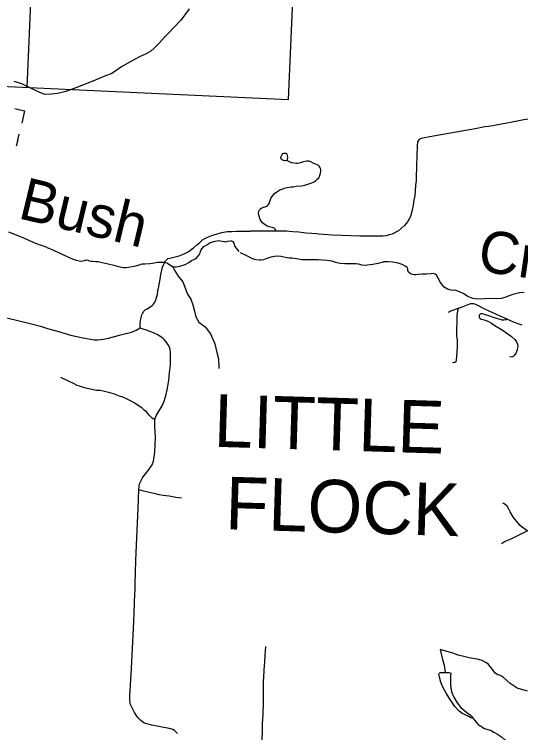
# Model space of a CAD drawing. Extents: x 653372 to 905732, y 627442 to 787275.
# Drawn here: x 679273 to 684356, y 753633 to 760841 of the extents above; entities that cross this region are included whole.
import ezdxf

# ---------------------------------------------------------------- set-up
doc = ezdxf.new("R2010")
doc.units = 0
for name, color, linetype in [('33', 7, 'Continuous'), ('34', 7, 'Continuous'), ('35', 7, 'Continuous'), ('5', 7, 'Continuous'), ('57', 7, 'Continuous'), ('6', 7, 'Continuous')]:
    doc.layers.add(name, color=color, linetype=linetype)

msp = doc.modelspace()

# ---------------------------------------------------------------- linework, layer by layer
at = {"layer": '33'}
for points in [[(685867.6, 759809.2), (685827.7, 759810.5), (685745.8, 759814.4), (685587.6, 759818.2), (685287.4, 759827.5), (685138.1, 759834.2), (684863.6, 759842.4), (684719.9, 759845.7), (684696, 759845.4), (684676.5, 759843.5), (684655.5, 759840.7), (684636.5, 759837.3), (684609.9, 759829.1), (684563.8, 759818.5), (684519.1, 759805.9), (684456.8, 759793.7), (684389.8, 759782.3), (684322.2, 759770.4), (684238.4, 759754), (684144.3, 759736.4), (684077.7, 759723.9), (684032.3, 759717.3), (683996.8, 759711.4), (683899.4, 759692)], [(683899.4, 759692), (683574, 759635), (683444, 759611), (683373, 759599.7), (683356.1, 759595.3), (683337.5, 759584.3), (683334.2, 759580.5), (683328.6, 759573.2), (683322.3, 759562.4), (683319.4, 759548.6), (683318.4, 759534.2), (683316.4, 759515.8), (683315.2, 759428), (683311.8, 759314.2), (683306.6, 759207.8), (683306, 759169.4), (683301.1, 759124.8), (683292.5, 759020), (683284.7, 758975.9), (683277.6, 758927.6), (683263.2, 758862.4), (683248.8, 758813.5), (683234.8, 758781.1), (683219.2, 758757.7), (683189.8, 758721.2), (683161.1, 758694.7), (683128.5, 758668.8), (683096.6, 758650.8), (683064.8, 758636.3), (683027.1, 758624), (683004.5, 758618.7), (682973.6, 758615.7), (682944.9, 758614.6), (682740.9, 758614.7), (682468.9, 758626.9), (682326.3, 758635.7)], [(684372.1, 757720.8), (684332.3, 757735.7), (684293.7, 757750.2), (684249.3, 757768.8), (684221, 757780.8), (684149.6, 757811.7), (684107.5, 757831.3), (684040.3, 757863.5), (683982.9, 757891.1), (683938.3, 757914), (683911.4, 757927.7), (683894.7, 757934), (683884, 757936.8), (683874.5, 757937.5), (683856.9, 757937.7), (683843.1, 757933), (683810.7, 757918.9), (683775.1, 757906)], [(680433.6, 753999.6), (680448.3, 754276.9), (680455.1, 754415.4), (680472.1, 754744.1), (680484.1, 755026.9), (680485.9, 755058.6), (680486.9, 755122.2), (680494.1, 755361.6), (680502.8, 755591.9), (680515, 755881.4), (680521.3, 756073.8), (680525.3, 756104.5), (680530.4, 756129.1), (680538.1, 756151), (680548.4, 756169.2), (680558.7, 756190.1), (680578, 756214.2), (680606.5, 756251.4), (680625.8, 756276.4), (680641.4, 756297.1), (680655.4, 756321.2), (680669.7, 756357), (680675, 756385.1), (680680.4, 756419.4), (680684.1, 756455.5), (680688.6, 756517.4), (680690.2, 756597.7), (680683.5, 756700.3), (680682.5, 756752.5), (680684.9, 756774.5), (680690.8, 756794.6), (680701.2, 756818.2), (680719.9, 756851.2), (680757, 756912.8), (680776.1, 756958.1), (680787.6, 756991.4), (680797.5, 757026.4), (680808.6, 757072), (680815, 757108.9), (680825.7, 757170.7), (680832.3, 757244.7), (680840.1, 757325.7), (680842.4, 757403.3), (680841.9, 757445.8), (680836.7, 757477.7), (680829.4, 757500.9), (680817.8, 757525.1), (680797.5, 757554), (680778.8, 757578.4), (680765, 757591.2), (680748.6, 757603.1), (680714.8, 757624.5), (680654.7, 757651.8), (680601.5, 757672), (680567.3, 757682.7), (680535.9, 757692.5)], [(680910.3, 753624), (680898.6, 753638.2), (680879.4, 753654.5), (680864, 753663.1), (680827.8, 753674), (680654.7, 753709.6), (680602.3, 753721.1), (680580.5, 753729.2), (680562.3, 753739.1), (680543.6, 753753.5), (680525, 753770.9), (680504.4, 753798.8), (680480.6, 753835.4), (680461.9, 753867.9), (680452, 753887.9), (680442.5, 753907.7), (680437.1, 753922.9), (680435.3, 753939.2), (680432.7, 753959.7), (680433.6, 753999.6)]]:
    msp.add_lwpolyline(points, dxfattribs=at)
at = {"layer": '34'}
for points in [[(682014, 759373.9), (682000.3, 759372.1), (681987.8, 759372.5), (681975.9, 759373.4), (681964.1, 759378.1), (681955.5, 759384.9), (681951.4, 759391.6), (681949.4, 759397.6), (681950.2, 759406.8), (681954.5, 759423), (681960.8, 759434.3), (681969.8, 759443.8), (681979.2, 759447.9), (681989, 759449.2), (681997.7, 759448.4), (682005.8, 759444.4), (682010, 759440.4), (682013.8, 759421.8), (682014.5, 759409.3), (682013.7, 759381.5), (682014, 759373.9)], [(681899.7, 758664.1), (681897.9, 758676.2), (681893.3, 758686.1), (681881.1, 758696.3), (681860.6, 758702.3), (681832.5, 758709.7), (681811.5, 758715.8), (681790.1, 758730), (681765.1, 758748.2), (681752.5, 758764.4), (681741.1, 758783.8), (681730.1, 758815.7), (681725.1, 758847.9), (681727.3, 758865.3), (681734.7, 758879.2), (681746, 758890.9), (681757.1, 758898.7), (681773.1, 758906.4), (681792.9, 758911.2), (681804.5, 758918), (681815.6, 758924.7), (681823.4, 758932.6), (681830.8, 758942.2), (681833.3, 758953.6), (681840.4, 758974.3), (681849.8, 758994.5), (681859.5, 759011.6), (681874.8, 759031.8), (681884.4, 759043), (681908.9, 759061), (681939.4, 759079.1), (681962.5, 759088.7), (681983, 759097.9), (682012.5, 759104.1), (682051.4, 759111.1), (682071.6, 759112.1), (682102.4, 759116.1), (682154.8, 759121.1), (682190.9, 759128.7), (682219.5, 759137.1), (682258.5, 759150.6), (682275.1, 759157.8), (682296.7, 759171.8), (682311.2, 759183.3), (682328.6, 759202.4), (682340.3, 759226.6), (682347.4, 759247.6), (682351.3, 759267.1), (682351.1, 759279.6), (682348.3, 759294.4), (682341.6, 759307.1), (682334.3, 759317.7), (682325.8, 759323.7), (682306.5, 759335.2), (682274.8, 759349.2), (682248.5, 759361.4), (682234, 759366.7), (682222.1, 759368.7), (682209, 759368), (682192.1, 759366.4), (682174.5, 759360.9), (682155.8, 759353.3), (682133.8, 759348), (682115.2, 759345.3), (682102.2, 759344.6), (682079.9, 759347.4), (682057.2, 759352.5), (682041.1, 759358.4), (682026.8, 759364.8), (682014, 759373.9)], [(680535.9, 757692.5), (680535.9, 757703.3), (680536.6, 757746.6), (680543.5, 757787.1), (680552.7, 757824.5), (680558.8, 757839.4), (680573.3, 757861.5), (680586.9, 757874.9), (680607.3, 757887.5), (680634.1, 757903.6), (680657.2, 757919.8), (680670.8, 757934.5), (680682.7, 757954.2), (680693.4, 757977.7), (680701.6, 758000), (680709.4, 758029.3), (680714.9, 758067.4), (680722.4, 758109.6), (680737.2, 758183.8), (680745.5, 758229.6), (680761.5, 758303.2), (680775.6, 758334.7), (680791.6, 758367.5), (680803.4, 758382.2), (680814.3, 758390), (680834.5, 758395.7), (680862.2, 758399.9), (680926.4, 758418.6), (680978.4, 758438.4), (681005.1, 758450.1), (681024.9, 758462.1), (681049.9, 758480.8), (681071.2, 758499), (681103.3, 758525), (681134.9, 758553.3), (681163.8, 758577.5), (681198.3, 758598.4), (681223.1, 758610.2), (681256.7, 758623), (681309.1, 758639.6), (681354.6, 758652.7), (681408.7, 758661.7), (681457.8, 758663.4), (681503.6, 758664.5), (681553.8, 758666.8), (681643.5, 758665.7)], [(682326.3, 758635.7), (682309.9, 758637.2), (682202.5, 758646.9), (682128.6, 758654.6), (682069.6, 758659.8), (682030.6, 758663.5), (682008.8, 758664.6), (681967.9, 758664.4), (681899.7, 758664.1), (681738.1, 758666.3), (681643.5, 758665.7)], [(683775.1, 757906), (683727.9, 757889.4), (683662.1, 757864.8), (683627.9, 757849.6)], [(683727.9, 757889.4), (683722.1, 757865.8), (683716.3, 757815.7), (683715.3, 757759.6), (683713.7, 757679.8), (683712, 757626), (683713, 757611.7), (683719.2, 757576.3), (683717.8, 757505.8), (683713.4, 757407.5), (683709.6, 757375.9), (683704.6, 757354.5), (683695, 757346.9), (683685.6, 757344.3), (683672, 757346.1)], [(684221, 757780.8), (684210.8, 757776.8), (684205, 757774.1), (684187, 757773.2), (684171.6, 757773.7), (684159.4, 757776.9), (684139.1, 757782.2), (684104.6, 757793.3), (684025.2, 757819.8), (683993.9, 757830.8), (683975.4, 757836), (683963.9, 757837.4), (683955.6, 757835.9), (683949, 757831.8), (683943.9, 757826.9), (683940.1, 757819.8), (683938.7, 757811.9), (683939.2, 757804.4), (683942.9, 757795.6), (683949.6, 757789), (683960.9, 757783.2), (683978, 757779.5), (684000.1, 757773.4), (684027.8, 757761.4), (684062.1, 757742.1), (684097, 757719.8), (684131.6, 757699.7), (684181, 757668), (684216.5, 757643.2), (684264.5, 757607.9), (684296.7, 757578.8), (684316.1, 757554.5), (684325.5, 757532.3), (684328.2, 757513.5), (684325.4, 757493.9), (684322.4, 757475.6), (684316.1, 757457.1), (684310.3, 757444.3), (684291.9, 757419.4), (684280.8, 757408.6), (684270.7, 757403.7), (684261.4, 757402.5), (684252.1, 757404.9), (684247.6, 757406.3)], [(680535.9, 757692.5), (680496.2, 757668), (680434.6, 757646.6), (680364.6, 757629), (680326.5, 757619.8), (680216.5, 757589.6), (680168.1, 757578.2), (680140.5, 757573.8), (680107.9, 757573.1), (680073.5, 757573.3), (680039.3, 757578.6), (680000, 757584.1), (679947.5, 757594.2), (679854.5, 757615.9), (679718.4, 757656.1), (679609.4, 757686.9), (679549.8, 757704.1), (679444.6, 757731.3), (679294.5, 757767.6), (679166.7, 757799.8)], [(680684.9, 756774.5), (680673.1, 756777.4), (680656.4, 756787.7), (680632.3, 756813.4), (680598.6, 756851.1), (680578, 756870.6), (680551.5, 756892.2), (680519.6, 756914.3), (680476.7, 756942.9), (680451.2, 756956.1), (680405.3, 756978.3), (680363.2, 756998.1), (680330.3, 757010), (680279.9, 757028.5), (680233.8, 757043.2), (680192.9, 757053.5), (680163.9, 757060.4), (680135, 757065.8), (680099.5, 757068), (680049.5, 757076.7), (680005.2, 757085.2), (679956.4, 757099.1), (679926.6, 757110.6), (679904.7, 757118.4), (679873, 757133.4), (679817.9, 757160), (679741.5, 757196.3)], [(680521.3, 756073.8), (680556.5, 756063), (680614.6, 756048), (680674.2, 756036.4), (680723.3, 756024.5), (680766.3, 756014.8), (680826, 756008.9), (680896.1, 755997.7), (680951.8, 755989.5)], [(684423.6, 755657.1), (684409.5, 755668), (684371.5, 755696.1), (684351.7, 755711.9), (684315, 755754.5), (684284.9, 755791.7), (684251.9, 755849.3), (684234.4, 755882.8), (684219.8, 755904.4), (684199.2, 755921.9), (684185.1, 755931.6), (684176.2, 755935.7)], [(684423.6, 755657.1), (684264.5, 755579), (684199.2, 755551.2), (684173.4, 755534.3), (684164, 755528.1)], [(681760.7, 753401.3), (681762.6, 753408.8), (681762.2, 753421.9), (681760.2, 753453), (681759.8, 753497.6), (681759.4, 753539.6), (681761.2, 753583.7), (681764.6, 753629), (681765.8, 753722.4), (681771.6, 753818.1), (681774.8, 753927.3), (681774.4, 753955.2), (681774.3, 754035.1), (681774.3, 754118.3), (681774.8, 754150.7), (681777.5, 754185.1), (681782.8, 754262.7), (681788.6, 754343.3), (681792.2, 754407.5), (681796.5, 754496.3)]]:
    msp.add_lwpolyline(points, dxfattribs=at)
at = {"layer": '35'}
for points in [[(681028.3, 760895.9), (680986, 760835.3), (680945.1, 760781.7), (680871.4, 760706.5), (680824.6, 760656.7), (680780.7, 760613.5), (680726.5, 760553.2), (680676.2, 760503.5), (680641.9, 760472.3), (680597.1, 760446.3), (680535.6, 760419.5), (680435.2, 760366.6), (680347.8, 760313.2), (680293.1, 760274.4), (680245.8, 760246), (680188, 760225.1), (680062.6, 760170.5), (679890, 760105.5), (679791.2, 760067.9), (679706, 760045.5), (679646.4, 760041.3), (679583.2, 760038.5), (679536, 760054.2), (679451.5, 760093.6), (679348.2, 760143.2), (679270.3, 760167)], [(679601.6, 758500.2), (679489.6, 758543.4), (679344.6, 758605.1), (679216.5, 758655.4)], [(680811, 758345.3), (680865, 758308.4), (680897, 758308.2), (680936.1, 758313.8), (680988.5, 758331.4), (681026, 758351.4), (681051.8, 758371.1), (681098.9, 758392.9), (681113.1, 758409.6), (681127.9, 758426.9), (681138.1, 758449.1), (681140.5, 758461.3), (681149.2, 758476.8), (681156.3, 758487.5), (681176.8, 758510.8), (681211.6, 758532.3), (681229.1, 758545.4), (681251.9, 758555.6), (681290.9, 758564.6), (681325.1, 758570.4), (681356.3, 758566), (681382.8, 758561.1), (681394.4, 758560.1), (681417.8, 758566.9), (681444.5, 758569.5), (681453.3, 758568.6), (681465.4, 758561.4), (681476.5, 758544.7), (681487.8, 758512.9), (681528, 758461.9)], [(679601.6, 758500.2), (679666, 758474), (679767.4, 758429), (679854.3, 758389.5), (679894.5, 758375), (679923.1, 758368.3), (679942.4, 758365), (679959.5, 758366.5), (679976.4, 758371.5), (679986.4, 758376), (679995.7, 758376.4), (680009.6, 758374.9), (680017.7, 758371.6), (680028.5, 758368.2), (680048.6, 758364.9), (680062.2, 758363.1), (680090.3, 758362.6), (680113.5, 758360.6), (680154.2, 758352.2), (680215.2, 758338.7), (680272.8, 758323.3), (680317.3, 758312.4), (680366.5, 758302.4), (680394.8, 758302.3), (680420.8, 758303.2), (680455.8, 758309.6), (680493.5, 758316.7), (680526.6, 758328), (680556.3, 758337.4), (680583.6, 758339.3), (680632.1, 758340.5), (680660.2, 758343.1), (680709.4, 758353.2), (680754.6, 758355.3), (680778.4, 758353.2), (680805.5, 758346.3), (680811, 758345.3)], [(681539.2, 758451.9), (681553.2, 758443.2), (681584.9, 758430.6), (681615.8, 758413.3), (681648.1, 758398.7), (681663.6, 758390), (681683.9, 758385.3), (681698.1, 758381.5), (681732.5, 758377), (681752.3, 758377.8), (681777, 758382.5), (681810.8, 758393.1), (681852.2, 758408.3), (681885.1, 758413.4), (681918.7, 758419.2), (681948, 758416.3), (681966.9, 758411.7), (681994, 758404), (682011.7, 758400.1), (682032.8, 758398.7), (682046.4, 758397.7), (682061.4, 758396.5), (682079.7, 758393.9), (682104.9, 758389.8), (682158.9, 758382.7), (682222.3, 758380.8), (682277, 758382.5), (682323.3, 758379.8), (682365.6, 758377.1), (682412.6, 758373), (682436.4, 758370.2), (682458.8, 758366.2), (682478.4, 758360.8), (682497.3, 758354.1), (682512.2, 758350.2), (682527.9, 758347.7)], [(680865, 758308.4), (680885, 758268.7), (680917.9, 758215.1), (680964.6, 758157.5), (680990.6, 758085.5), (681012.5, 758033.3), (681045.3, 757981.5), (681065.5, 757927), (681081.6, 757862.4), (681095.7, 757804.3), (681126.3, 757752.4), (681189.3, 757704.9), (681243.6, 757636.1), (681286.2, 757535.5), (681307.7, 757449), (681322, 757385.4), (681327.2, 757300.1), (681327.1, 757288.9)], [(682527.9, 758347.7), (682548.2, 758344.3), (682591, 758340.3), (682650.4, 758342.6), (682700.9, 758339.8), (682729.4, 758336.2), (682758.5, 758327.1), (682789.4, 758325.5), (682820.2, 758326.6), (682873, 758334.6), (682926.6, 758346), (682978.1, 758356.3), (682977, 758353.5)], [(684277, 758030.9), (684242.5, 758016.8), (684196.5, 757998.9), (684160.5, 757989.6), (684115, 757987.5), (684063.3, 757988.4), (683992.4, 757987.8), (683923.4, 757981.6), (683876.7, 757988.5), (683827.1, 758010), (683780.5, 758038.9), (683748.6, 758055), (683710.5, 758069.2), (683692.7, 758072.5), (683675, 758070.3), (683658.6, 758074.2), (683621.7, 758084.3), (683588.5, 758104.6), (683552, 758149.1), (683528.6, 758194.6), (683512.2, 758222.6), (683497.5, 758235.4), (683481.7, 758239.4), (683457.6, 758238), (683410, 758235.3), (683366.6, 758235.2), (683327.5, 758229.4), (683303.4, 758228.1), (683286.8, 758226.5), (683274.5, 758229.6), (683250, 758238.6), (683229.8, 758255.1), (683222.7, 758269.8), (683222.9, 758276.6), (683223.9, 758287.6), (683216.8, 758300.9), (683202.6, 758311), (683168.1, 758330.6), (683127.9, 758344.2), (683072.4, 758353.5), (683025, 758357), (682978.1, 758356.3)], [(684391.9, 758050.8), (684344.3, 758045.4), (684277, 758030.9)], [(684425.4, 754050.7), (684322.2, 754077.7), (684252.5, 754126.4), (684183.8, 754185.6), (684162.3, 754200.3), (684144.6, 754210.1), (684128.7, 754213.2), (684102, 754231.3), (684072.4, 754265.5), (684052.6, 754292), (684032.1, 754316.6), (684012.6, 754333.1), (683971.4, 754357), (683937.1, 754366), (683897, 754373.8), (683839.4, 754383.5), (683784.7, 754397.8), (683727.8, 754410.2), (683675.6, 754429.7), (683549.8, 754466.3)], [(683549.8, 754466.3), (683568.7, 754379.3), (683588.6, 754310.9), (683596.8, 754237.9)], [(683875.5, 753777.5), (683868.5, 753776.7), (683856.7, 753783), (683829.3, 753797.8), (683806.7, 753809.4), (683765.5, 753829.6), (683739.2, 753849.3), (683694.7, 753894.5), (683647, 753964.8), (683607, 754027.8), (683575, 754090.5), (683556.5, 754137.9), (683542.1, 754188.2), (683535.1, 754221.3), (683537.3, 754227.2), (683548.4, 754234.9), (683596.8, 754237.9)], [(683596.8, 754237.9), (683625.3, 754237.5), (683640.2, 754236.1), (683654.9, 754228.7), (683651.2, 754203.9), (683652.2, 754106.1), (683663.2, 754042), (683685.6, 753989.5), (683717.8, 753933.7), (683756.1, 753883.7), (683817.5, 753836), (683848.6, 753811.2), (683866, 753793.7), (683875.5, 753777.5)], [(683875.5, 753777.5), (683928.3, 753714.2), (683992, 753674.7), (684058.7, 753654.9), (684087.2, 753637.3), (684124.4, 753616.3), (684162.4, 753592), (684197.3, 753560), (684225.2, 753524.3), (684277.9, 753504.7), (684363.3, 753494.1), (684397.1, 753493.1), (684432.8, 753488.1), (684456.1, 753465.4), (684495.1, 753438.3), (684567.1, 753380.4), (684588.7, 753380), (684609.8, 753376.9), (684631.2, 753364), (684643.3, 753345.2), (684647.7, 753326.1), (684655.1, 753306.9), (684663.5, 753287.8), (684681.7, 753264.3)]]:
    msp.add_lwpolyline(points, dxfattribs=at)
at = {"layer": '5'}
msp.add_lwpolyline([(679440.5, 761119.1), (679398.9, 760109.5)], dxfattribs=at)
at = {"layer": '57'}
for q in [(679321.8, 759640.5), (679293, 759518.9)]:
    msp.add_line((679307.6, 759580.6), q, dxfattribs=at)
msp.add_lwpolyline([(679279.3, 759895.5), (679376.6, 759872.5), (679347.9, 759750.9)], dxfattribs=at)
at = {"layer": '6'}
for points in [[(682026.6, 759986), (682137, 762518.2)], [(677988.6, 758276), (678069.9, 760171.9), (679064.6, 760125.2), (679638.7, 760098.2), (682026.6, 759986)]]:
    msp.add_lwpolyline(points, dxfattribs=at)

# ---------------------------------------------------------------- texts
at = {"layer": '35'}
for s, rotation, p in [('Bush', 346.51917, (679298.6, 758798.4)), ('Creek', 351.68593, (683913.2, 758269.1))]:
    msp.add_text(s, height=422.4, rotation=rotation, dxfattribs=at).set_placement(p)
at = {"layer": '6'}
for s, p in [('LITTLE', (681270.6, 756502.3)), ('FLOCK', (681386, 755674.4))]:
    msp.add_text(s, height=528, rotation=358.28003, dxfattribs=at).set_placement(p)

doc.saveas('drawing.dxf')
